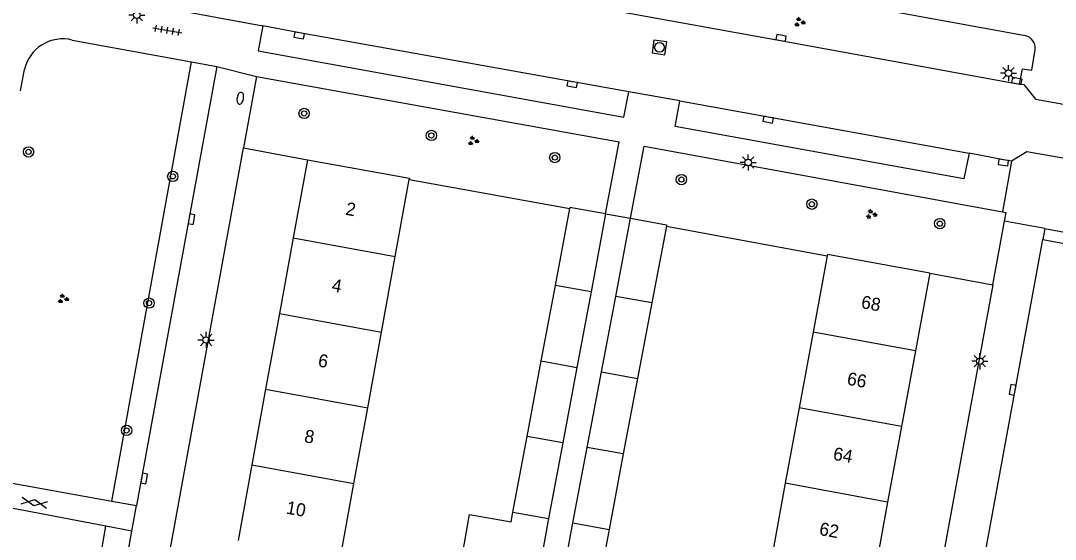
# Model space of a CAD drawing. Extents: x 132999 to 136000, y 398499 to 400501.
# Drawn here: x 133236.7 to 133316.5, y 399792 to 399832.1 of the extents above; entities that cross this region are included whole.
import ezdxf

# ---------------------------------------------------------------- set-up
doc = ezdxf.new("R2010")
doc.units = 0
for name, color, linetype in [('gg-afsc-erfafscheiding', 7, 'Continuous'), ('gg-afsc-muur', 7, 'Continuous'), ('gg-anno-huisnummerreeks BGT', 7, 'Continuous'), ('gg-bbg-bijgebouw', 7, 'Continuous'), ('gg-bbg-gedigitaliseerde bebouwing', 7, 'Continuous'), ('gg-bbg-gedigitaliseerde bijgebouw', 7, 'Continuous'), ('gg-bbg-hoofdgebouw', 7, 'Continuous'), ('gg-bbg-tussenscheiding', 7, 'Continuous'), ('gg-knt-verharding', 7, 'Continuous'), ('gg-knt-verharding nz', 7, 'Continuous'), ('gt-grn-groengrens', 7, 'Continuous'), ('gt-grn-weggrens', 7, 'Continuous'), ('gt-symb-boom', 7, 'Continuous'), ('gt-symb-brandkraan', 7, 'Continuous'), ('gt-symb-gesloten verharding', 7, 'Continuous'), ('gt-symb-groenvak', 7, 'Continuous'), ('gt-symb-kolk', 7, 'Continuous'), ('gt-symb-lichtmast', 7, 'Continuous'), ('gt-symb-rioolschacht', 7, 'Continuous'), ('gt-symb-tegel verharding', 7, 'Continuous')]:
    doc.layers.add(name, color=color, linetype=linetype)

# ---------------------------------------------------------------- blocks, each defined once
blk = doc.blocks.new('gt0-KOLK')
at = {"layer": 'gt-symb-kolk'}
blk.add_lwpolyline([(0, 0), (0.375, 0), (0.375, 0.4), (-0.375, 0.4), (-0.375, 0), (0, 0)], dxfattribs=at)
blk = doc.blocks.new('gt0-RS')
at = {"layer": 'gt-symb-rioolschacht'}
blk.add_lwpolyline([(-0.5, -0.5), (0.5, -0.5), (0.5, 0.5), (-0.5, 0.5)], close=True, dxfattribs=at)
blk.add_circle((0, 0), 0.375, dxfattribs=at)
blk = doc.blocks.new('gt0-LMAST')
at = {"layer": 'gt-symb-lichtmast'}
for p, q in [((-0.182, 0.173), (-0.447, 0.438)), ((-0.005, 0.246), (-0.005, 0.621)), ((0.172, 0.173), (0.437, 0.438)), ((-0.255, -0.004), (-0.63, -0.004)), ((-0.182, -0.181), (-0.447, -0.446)), ((-0.005, -0.254), (-0.005, -0.629)), ((0.437, -0.446), (0.172, -0.181)), ((0.245, -0.004), (0.62, -0.004))]:
    blk.add_line(p, q, dxfattribs=at)
blk.add_circle((-0.005, -0.004), 0.25, dxfattribs=at)
blk = doc.blocks.new('gt0-TEG1')
at = {"layer": 'gt-symb-tegel verharding'}
for p, q in [((-1.125, 0), (1.125, 0)), ((-0.9, -0.25), (-0.9, 0.25)), ((-0.45, -0.25), (-0.45, 0.25)), ((0, -0.25), (0, 0.25)), ((0.45, -0.25), (0.45, 0.25)), ((0.9, -0.25), (0.9, 0.25))]:
    blk.add_line(p, q, dxfattribs=at)
blk = doc.blocks.new('gt0-BOOM')
at = {"layer": 'gt-symb-boom'}
for radius in [0.4, 0.2]:
    blk.add_circle((0, 0), radius, dxfattribs=at)
blk = doc.blocks.new('gt0-GRVAK')
at = {"layer": 'gt-symb-groenvak'}
for p, q in [((-0.11, 0.189), (-0.228, 0.24)), ((-0.182, 0.153), (0.088, 0.153)), ((-0.091, 0.211), (-0.156, 0.322)), ((-0.047, 0.214), (-0.047, 0.393)), ((-0.004, 0.211), (0.061, 0.322)), ((0.015, 0.189), (0.133, 0.24)), ((0.262, -0.052), (0.197, 0.059)), ((0.305, -0.049), (0.305, 0.13)), ((0.349, -0.052), (0.414, 0.059)), ((-0.245, -0.228), (-0.363, -0.177)), ((-0.318, -0.264), (-0.047, -0.264)), ((-0.226, -0.206), (-0.291, -0.095)), ((-0.183, -0.203), (-0.183, -0.024)), ((-0.139, -0.206), (-0.074, -0.095)), ((-0.12, -0.228), (-0.002, -0.177)), ((0.243, -0.074), (0.125, -0.023)), ((0.17, -0.11), (0.441, -0.11)), ((0.368, -0.074), (0.486, -0.023))]:
    blk.add_line(p, q, dxfattribs=at)
blk = doc.blocks.new('gt0-BR')
at = {"layer": 'gt-symb-brandkraan'}
for centre, radius, start, end in [((-0.244, 0), 0.206, 107.56694, 252.43307), ((0.599, -2.664), 3, 106.89205, 107.56694), ((0, -0.691), 0.938, 73.10799, 106.89205), ((-0.599, -2.664), 3, 72.43309, 73.10799), ((0.244, 0), 0.206, 287.56695, 72.43309), ((0.599, 2.664), 3, 252.43307, 253.10797), ((0, 0.691), 0.938, 253.10797, 286.89206), ((-0.599, 2.664), 3, 286.89206, 287.56695)]:
    blk.add_arc(centre, radius, start, end, dxfattribs=at)
blk = doc.blocks.new('gt0-GESVH1')
at = {"layer": 'gt-symb-gesloten verharding'}
for p, q in [((-0.992, -0.261), (0.008, 0.239)), ((0.008, -0.261), (-0.992, 0.239)), ((0.008, 0.239), (1.008, -0.261)), ((1.008, 0.239), (0.008, -0.261))]:
    blk.add_line(p, q, dxfattribs=at)

msp = doc.modelspace()

# ---------------------------------------------------------------- linework, layer by layer
at = {"layer": 'gg-afsc-erfafscheiding'}
for p, q in [((133253.846, 399822.232), (133258.78, 399821.33)), ((133306.82, 399812.56), (133311.684, 399811.673))]:
    msp.add_line(p, q, dxfattribs=at)
at = {"layer": 'gg-afsc-muur'}
for p, q in [((133266.642, 399819.791), (133279.031, 399817.551)), ((133286.491, 399816.191), (133298.901, 399813.901))]:
    msp.add_line(p, q, dxfattribs=at)
at = {"layer": 'gg-bbg-bijgebouw'}
for p, q in [((133279.05, 399817.65), (133279.031, 399817.551)), ((133281.8, 399817.14), (133279.05, 399817.65)), ((133283.72, 399816.81), (133286.51, 399816.29)), ((133286.51, 399816.29), (133286.491, 399816.191))]:
    msp.add_line(p, q, dxfattribs=at)
at = {"layer": 'gg-bbg-gedigitaliseerde bebouwing'}
for p, q in [((133265.565, 399813.868), (133266.642, 399819.791)), ((133264.503, 399808.025), (133265.565, 399813.868)), ((133298.901, 399813.901), (133297.816, 399808.014)), ((133263.441, 399802.182), (133264.503, 399808.025)), ((133297.816, 399808.014), (133296.742, 399802.183)), ((133262.378, 399796.339), (133263.441, 399802.182)), ((133296.742, 399802.183), (133295.667, 399796.351)), ((133261.316, 399790.496), (133262.378, 399796.339)), ((133295.667, 399796.351), (133294.593, 399790.52))]:
    msp.add_line(p, q, dxfattribs=at)
at = {"layer": 'gg-bbg-gedigitaliseerde bijgebouw'}
for p, q in [((133277.923, 399811.625), (133279.031, 399817.551)), ((133281.8, 399817.14), (133280.675, 399811.125)), ((133282.58, 399810.78), (133283.72, 399816.81)), ((133286.491, 399816.191), (133285.372, 399810.273)), ((133276.832, 399805.791), (133277.923, 399811.625)), ((133280.675, 399811.125), (133279.585, 399805.292)), ((133281.477, 399804.949), (133282.58, 399810.78)), ((133285.372, 399810.273), (133284.27, 399804.443)), ((133275.741, 399799.957), (133276.832, 399805.791)), ((133279.585, 399805.292), (133278.494, 399799.458)), ((133280.375, 399799.118), (133281.477, 399804.949)), ((133284.27, 399804.443), (133283.168, 399798.613)), ((133274.649, 399794.122), (133275.741, 399799.957)), ((133278.494, 399799.458), (133277.403, 399793.625)), ((133279.273, 399793.287), (133280.375, 399799.118)), ((133283.168, 399798.613), (133282.066, 399792.783)), ((133274.509, 399793.371), (133274.649, 399794.122)), ((133277.403, 399793.625), (133276.312, 399787.792)), ((133278.17, 399787.457), (133279.273, 399793.287)), ((133282.066, 399792.783), (133280.964, 399786.953))]:
    msp.add_line(p, q, dxfattribs=at)
msp.add_lwpolyline([(133273.91, 399790.17), (133270.733, 399790.732), (133271.3, 399793.939), (133274.509, 399793.371)], dxfattribs=at)
at = {"layer": 'gg-bbg-hoofdgebouw'}
for p, q in [((133258.78, 399821.33), (133257.684, 399815.3)), ((133258.78, 399821.33), (133266.66, 399819.89)), ((133266.66, 399819.89), (133266.642, 399819.791)), ((133257.684, 399815.3), (133256.623, 399809.457)), ((133306.82, 399812.56), (133305.713, 399806.563)), ((133256.623, 399809.457), (133255.561, 399803.614)), ((133305.713, 399806.563), (133304.637, 399800.732)), ((133255.561, 399803.614), (133254.499, 399797.771)), ((133304.637, 399800.732), (133303.561, 399794.901)), ((133254.499, 399797.771), (133253.438, 399791.928)), ((133303.561, 399794.901), (133302.485, 399789.069))]:
    msp.add_line(p, q, dxfattribs=at)
msp.add_lwpolyline([(133306.82, 399812.56), (133298.92, 399814), (133298.901, 399813.901)], dxfattribs=at)
at = {"layer": 'gg-bbg-tussenscheiding'}
for p, q in [((133257.684, 399815.3), (133265.565, 399813.868)), ((133280.675, 399811.125), (133277.923, 399811.625)), ((133285.372, 399810.273), (133282.58, 399810.78)), ((133256.623, 399809.457), (133264.503, 399808.025)), ((133305.713, 399806.563), (133297.816, 399808.014)), ((133276.832, 399805.791), (133279.585, 399805.292)), ((133281.477, 399804.949), (133284.27, 399804.443)), ((133255.561, 399803.614), (133263.441, 399802.182)), ((133304.637, 399800.732), (133296.742, 399802.183)), ((133278.494, 399799.458), (133275.741, 399799.957)), ((133283.168, 399798.613), (133280.375, 399799.118)), ((133254.499, 399797.771), (133262.378, 399796.339)), ((133303.561, 399794.901), (133295.667, 399796.351)), ((133274.649, 399794.122), (133277.403, 399793.625)), ((133279.273, 399793.287), (133282.066, 399792.783))]:
    msp.add_line(p, q, dxfattribs=at)
at = {"layer": 'gg-knt-verharding'}
for p, q in [((133314.211, 399830.893), (133280.572, 399837.025)), ((133240.641, 399830.565), (133249.829, 399828.872)), ((133251.783, 399828.512), (133245.607, 399794.633)), ((133249.829, 399828.872), (133251.783, 399828.512)), ((133236.63, 399826.645), (133236.951, 399828.289)), ((133254.853, 399827.76), (133253.846, 399822.232)), ((133254.853, 399827.76), (133282.841, 399822.706)), ((133287.52, 399825.864), (133283.597, 399826.568)), ((133243.153, 399763.569), (133253.846, 399822.232)), ((133281.8, 399817.14), (133282.841, 399822.706)), ((133283.72, 399816.81), (133284.773, 399822.372)), ((133284.773, 399822.372), (133312.428, 399817.308)), ((133312.428, 399817.308), (133312.709, 399817.257)), ((133311.684, 399811.673), (133312.585, 399816.583)), ((133312.585, 399816.583), (133312.709, 399817.257)), ((133315.71, 399816.01), (133315.555, 399815.169)), ((133315.71, 399816.01), (133324.484, 399814.409)), ((133310.912, 399789.947), (133315.555, 399815.169)), ((133311.684, 399811.673), (133302.635, 399762.371)), ((133231.15, 399797.24), (133243.701, 399794.977)), ((133243.232, 399793.034), (133230.817, 399795.41)), ((133243.701, 399794.977), (133245.607, 399794.633)), ((133245.245, 399792.649), (133245.607, 399794.633)), ((133240.05, 399764.149), (133245.245, 399792.649)), ((133245.245, 399792.649), (133243.232, 399793.034))]:
    msp.add_line(p, q, dxfattribs=at)
for points in [[(133241.04, 399834.256), (133246.26, 399833.326), (133255.344, 399831.669)], [(133279.876, 399833.332), (133280.038, 399833.288), (133295.303, 399830.535), (133313.749, 399827.162)], [(133255.344, 399831.669), (133254.994, 399829.72), (133283.211, 399824.6), (133283.597, 399826.568)], [(133313.749, 399827.162), (133313.971, 399828.331), (133314.684, 399828.239), (133314.963, 399829.844)], [(133313.749, 399827.162), (133314.083, 399827.128), (133314.989, 399825.997), (133320.739, 399824.977), (133321.884, 399825.682), (133322.316, 399825.616)], [(133309.847, 399821.826), (133309.444, 399819.85), (133287.164, 399823.895), (133287.52, 399825.864)], [(133313.136, 399821.222), (133312.518, 399821.309), (133309.847, 399821.826)], [(133325.755, 399818.923), (133320.964, 399819.778), (133320.029, 399820.938), (133314.31, 399821.944), (133313.136, 399821.222)]]:
    msp.add_lwpolyline(points, dxfattribs=at)
for centre, radius, start, end in [((133240.204, 399828.092), 6.22, 82.27695, 168.91703), ((133313.99, 399829.94), 0.978, 354.34806, 76.92339), ((133239.913, 399827.616), 3.038, 76.13504, 167.19771)]:
    msp.add_arc(centre, radius, start, end, dxfattribs=at)
at = {"layer": 'gg-knt-verharding nz'}
msp.add_line((133287.52, 399825.864), (133309.847, 399821.826), dxfattribs=at)
msp.add_lwpolyline([(133283.597, 399826.568), (133258.187, 399831.116), (133255.344, 399831.669)], dxfattribs=at)
at = {"layer": 'gt-grn-groengrens'}
for p, q in [((133243.701, 399794.977), (133249.829, 399828.872)), ((133315.555, 399815.169), (133324.331, 399813.567)), ((133238.111, 399764.492), (133243.232, 399793.034))]:
    msp.add_line(p, q, dxfattribs=at)
at = {"layer": 'gt-grn-weggrens'}
for p, q in [((133251.783, 399828.512), (133254.853, 399827.76)), ((133313.136, 399821.222), (133312.428, 399817.308)), ((133281.8, 399817.14), (133283.72, 399816.81)), ((133315.71, 399816.01), (133312.585, 399816.583))]:
    msp.add_line(p, q, dxfattribs=at)

# ---------------------------------------------------------------- block references
at = {"layer": 'gt-symb-boom'}
for p in [(133258.533, 399824.899), (133268.35, 399823.198), (133237.263, 399821.931), (133277.878, 399821.495), (133248.397, 399820.039), (133287.65, 399819.794), (133297.72, 399817.895), (133307.59, 399816.393), (133246.563, 399810.254), (133244.827, 399800.429)]:
    msp.add_blockref('gt0-BOOM', p, dxfattribs=at)
at = {"layer": 'gt-symb-brandkraan', "rotation": -99.59100500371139}
msp.add_blockref('gt0-BR', (133253.604, 399826.069), dxfattribs=at)
at = {"layer": 'gt-symb-gesloten verharding', "rotation": -9.556527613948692}
msp.add_blockref('gt0-GESVH1', (133237.704, 399794.854), dxfattribs=at)
at = {"layer": 'gt-symb-groenvak'}
for p in [(133296.756, 399831.94), (133271.57, 399822.784), (133302.299, 399817.11), (133239.921, 399810.582)]:
    msp.add_blockref('gt0-GRVAK', p, dxfattribs=at)
at = {"layer": 'gt-symb-kolk'}
for p, rotation in [((133258.187, 399831.116), 169.85972352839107), ((133295.303, 399830.535), -10.222559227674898), ((133313.505, 399827.215), -10.336604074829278), ((133279.25, 399827.35), 169.8026975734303), ((133294.379, 399824.619), 169.71247608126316), ((133312.518, 399821.309), 172.00113961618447), ((133250.037, 399816.706), 80.15137761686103), ((133313.411, 399803.523), 79.80279442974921), ((133246.387, 399796.68), 80.15137761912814)]:
    msp.add_blockref('gt0-KOLK', p, dxfattribs=dict(at, rotation=rotation))
at = {"layer": 'gt-symb-lichtmast'}
for p in [(133245.63, 399832.484), (133312.902, 399828.009), (133292.803, 399821.115), (133250.968, 399807.413), (133310.69, 399805.773)]:
    msp.add_blockref('gt0-LMAST', p, dxfattribs=at)
at = {"layer": 'gt-symb-rioolschacht', "rotation": 81.84593072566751}
msp.add_blockref('gt0-RS', (133285.958, 399830), dxfattribs=at)
at = {"layer": 'gt-symb-tegel verharding', "rotation": -9.500010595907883}
msp.add_blockref('gt0-TEG1', (133247.974, 399831.311), dxfattribs=at)

# ---------------------------------------------------------------- texts
at = {"layer": 'gg-anno-huisnummerreeks BGT'}
for s, rotation, p in [('2', 349.7, (133261.68, 399817.087)), ('4', 349.7, (133260.608, 399811.183)), ('68', 349.5, (133301.468, 399809.884)), ('6', 349.7, (133259.552, 399805.375)), ('66', 349.6, (133300.377, 399803.968)), ('8', 349.7, (133258.49, 399799.532)), ('64', 349.6, (133299.307, 399798.173)), ('10', 349.7, (133257.093, 399794.014)), ('62', 349.6, (133298.237, 399792.373))]:
    msp.add_text(s, height=1, rotation=rotation, dxfattribs=at).set_placement(p)

doc.saveas('drawing.dxf')
